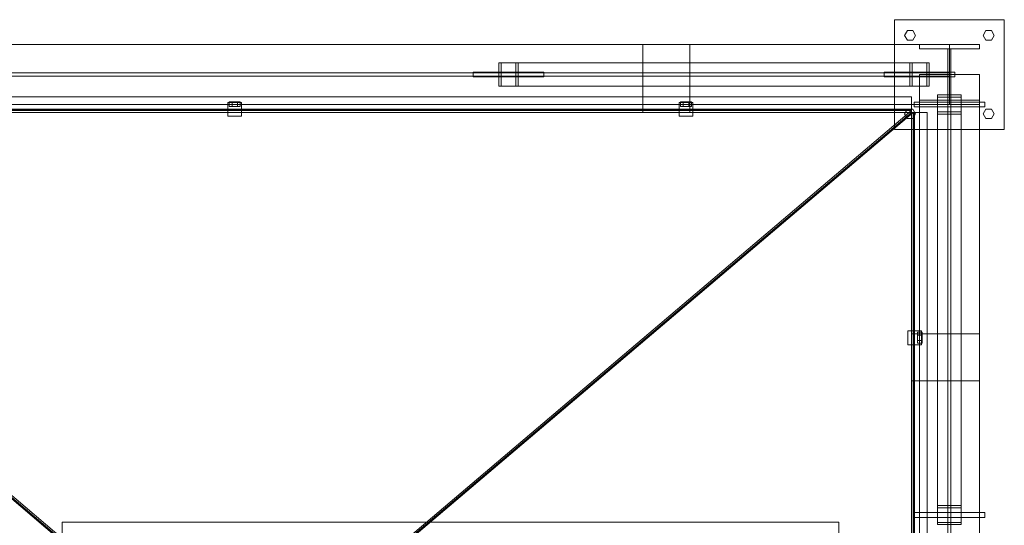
# Model space of a CAD drawing. Header units: millimetres. Extents: x -1970 to 61924, y -58230 to 6847.
# Tile 377 of 656: x 2526 to 5036, y -17328 to -16038. Entities that reach past the tile are written whole.
import ezdxf

# ---------------------------------------------------------------- set-up
doc = ezdxf.new("R2010")
doc.units = ezdxf.units.MM
doc.layers.add('superior_tolva', color=7, linetype='Continuous', lineweight=0)

msp = doc.modelspace()

# ---------------------------------------------------------------- linework, layer by layer
at = {"layer": 'superior_tolva'}
for p, q in [((4755.7, -16318.5), (4755.7, -16038.5)), ((4755.7, -16038.5), (5035.7, -16038.5)), ((5035.7, -16038.5), (5035.7, -16318.5)), ((4781.7, -16078.5), (4788.7, -16066.376)), ((4788.7, -16090.624), (4781.7, -16078.5)), ((4788.7, -16066.376), (4802.7, -16066.376)), ((4802.7, -16066.376), (4809.7, -16078.5)), ((4809.7, -16078.5), (4802.7, -16090.624)), ((4981.7, -16078.5), (4988.7, -16066.376)), ((4988.7, -16090.624), (4981.7, -16078.5)), ((4988.7, -16066.376), (5002.7, -16066.376)), ((5002.7, -16066.376), (5009.7, -16078.5)), ((5009.7, -16078.5), (5002.7, -16090.624)), ((1252.7, -16102), (4895.7, -16102)), ((4114.2, -16275), (4114.2, -16102)), ((4114.2, -16102), (4234.2, -16102)), ((4234.2, -16102), (4234.2, -16275)), ((4802.7, -16090.624), (4788.7, -16090.624)), ((4819.2, -16102), (4972.2, -16102)), ((4819.2, -16113), (4819.2, -16102)), ((4895.7, -16102), (4895.7, -16255)), ((4972.2, -16113), (4972.2, -16102)), ((5002.7, -16090.624), (4988.7, -16090.624)), ((4819.2, -16113), (4972.2, -16113)), ((4891.7, -16113), (4899.7, -16113)), ((4891.7, -16244), (4891.7, -16113)), ((4899.7, -16244), (4899.7, -16113)), ((3747.616, -16208.5), (3747.616, -16148.5)), ((3747.616, -16148.5), (4794.616, -16148.5)), ((3747.616, -16148.5), (3796.784, -16148.5)), ((3753.467, -16208.5), (3753.467, -16148.5)), ((3753.467, -16148.5), (4800.467, -16148.5)), ((3753.467, -16148.5), (3790.933, -16148.5)), ((4837.933, -16148.5), (3790.933, -16148.5)), ((3790.933, -16148.5), (3790.933, -16208.5)), ((4843.784, -16148.5), (3796.784, -16148.5)), ((3796.784, -16148.5), (3796.784, -16208.5)), ((4794.616, -16148.5), (4794.616, -16208.5)), ((4843.784, -16148.5), (4794.616, -16148.5)), ((4800.467, -16148.5), (4800.467, -16208.5)), ((4837.933, -16148.5), (4800.467, -16148.5)), ((4837.933, -16208.5), (4837.933, -16148.5)), ((4843.784, -16208.5), (4843.784, -16148.5)), ((1252.7, -16174.5), (4895.7, -16174.5)), ((4895.7, -16182.5), (1252.7, -16182.5)), ((3682.2, -16184.5), (3682.2, -16172.5)), ((3682.2, -16172.5), (3862.2, -16172.5)), ((3862.2, -16184.5), (3682.2, -16184.5)), ((3862.2, -16172.5), (3862.2, -16184.5)), ((4729.2, -16184.5), (4729.2, -16172.5)), ((4729.2, -16172.5), (4909.2, -16172.5)), ((4909.2, -16184.5), (4729.2, -16184.5)), ((4819.2, -19821.5), (4819.2, -16178.5)), ((4819.2, -16178.5), (4972.2, -16178.5)), ((4891.7, -19821.5), (4891.7, -16178.5)), ((4891.7, -16178.5), (4899.7, -16178.5)), ((4895.7, -16174.5), (4895.7, -16182.5)), ((4899.7, -16178.5), (4899.7, -19821.5)), ((4909.2, -16172.5), (4909.2, -16184.5)), ((4972.2, -16178.5), (4972.2, -19821.5)), ((4794.616, -16208.5), (3747.616, -16208.5)), ((3796.784, -16208.5), (3747.616, -16208.5)), ((4800.467, -16208.5), (3753.467, -16208.5)), ((3790.933, -16208.5), (3753.467, -16208.5)), ((3790.933, -16208.5), (4837.933, -16208.5)), ((3796.784, -16208.5), (4843.784, -16208.5)), ((4794.616, -16208.5), (4843.784, -16208.5)), ((4800.467, -16208.5), (4837.933, -16208.5)), ((1349.2, -16235), (4799.2, -16235)), ((4799.2, -16235), (4799.2, -16275)), ((4865.7, -16230.416), (4865.7, -17277.416)), ((4925.7, -16230.416), (4865.7, -16230.416)), ((4865.7, -16230.416), (4865.7, -16279.584)), ((4865.7, -16236.267), (4865.7, -17283.267)), ((4925.7, -16236.267), (4865.7, -16236.267)), ((4865.7, -16236.267), (4865.7, -16273.733)), ((4925.7, -17277.416), (4925.7, -16230.416)), ((4925.7, -16279.584), (4925.7, -16230.416)), ((4925.7, -17283.267), (4925.7, -16236.267)), ((4925.7, -16273.733), (4925.7, -16236.267)), ((4895.7, -16255), (1252.7, -16255)), ((3056.7, -16249.5), (3091.7, -16249.5)), ((3056.7, -16284.5), (3056.7, -16249.5)), ((3067.2, -16248), (3060.2, -16248)), ((3060.2, -16248), (3060.2, -16260)), ((3067.2, -16260), (3060.2, -16260)), ((3081.2, -16248), (3067.2, -16248)), ((3067.2, -16248), (3067.2, -16260)), ((3081.2, -16260), (3067.2, -16260)), ((3081.2, -16248), (3088.2, -16248)), ((3081.2, -16248), (3081.2, -16260)), ((3088.2, -16260), (3081.2, -16260)), ((3088.2, -16260), (3088.2, -16248)), ((3091.7, -16284.5), (3091.7, -16249.5)), ((4206.7, -16249.5), (4241.7, -16249.5)), ((4206.7, -16284.5), (4206.7, -16249.5)), ((4217.2, -16248), (4210.2, -16248)), ((4210.2, -16248), (4210.2, -16260)), ((4217.2, -16260), (4210.2, -16260)), ((4231.2, -16248), (4217.2, -16248)), ((4217.2, -16248), (4217.2, -16260)), ((4231.2, -16260), (4217.2, -16260)), ((4231.2, -16248), (4238.2, -16248)), ((4231.2, -16248), (4231.2, -16260)), ((4238.2, -16260), (4231.2, -16260)), ((4238.2, -16260), (4238.2, -16248)), ((4241.7, -16284.5), (4241.7, -16249.5)), ((4805.7, -16261), (4805.7, -16249)), ((4805.7, -16249), (4985.7, -16249)), ((4985.7, -16261), (4805.7, -16261)), ((4819.2, -16244), (4972.2, -16244)), ((4819.2, -16255), (4819.2, -16244)), ((4819.2, -16255), (4972.2, -16255)), ((4891.7, -16244), (4899.7, -16244)), ((4972.2, -16255), (4972.2, -16244)), ((4985.7, -16249), (4985.7, -16261)), ((2670.065, -17400), (1345.065, -16275)), ((1349.2, -16267), (4799.2, -16267)), ((1349.2, -16269), (4799.2, -16269)), ((4799.2, -16270.364), (1349.2, -16270.364)), ((1349.2, -16270.364), (2674.2, -17395.364)), ((1349.2, -16275), (2674.2, -17400)), ((1349.2, -16275), (4799.2, -16275)), ((3056.7, -16284.5), (3091.7, -16284.5)), ((3474.2, -17395.364), (4799.2, -16270.364)), ((4799.2, -16275), (3474.2, -17400)), ((3478.335, -17400), (4803.335, -16275)), ((4234.2, -16275), (4114.2, -16275)), ((4206.7, -16284.5), (4241.7, -16284.5)), ((4781.7, -16278.5), (4788.7, -16266.376)), ((4788.7, -16290.624), (4781.7, -16278.5)), ((4788.7, -16266.376), (4802.7, -16266.376)), ((4799.2, -16275), (4799.2, -16267)), ((4799.2, -16275), (4799.2, -16269)), ((4799.2, -16275), (4799.2, -16270.364)), ((4799.2, -19725), (4799.2, -16275)), ((4799.2, -16275), (4807.2, -16275)), ((4799.2, -16275), (4805.2, -16275)), ((4799.2, -16275), (4803.335, -16275)), ((4799.2, -16275), (4839.2, -16275)), ((4802.7, -16266.376), (4809.7, -16278.5)), ((4809.7, -16278.5), (4802.7, -16290.624)), ((4803.335, -16275), (4803.335, -19725)), ((4805.2, -19725), (4805.2, -16275)), ((4807.2, -19725), (4807.2, -16275)), ((4839.2, -16275), (4839.2, -19725)), ((4865.7, -16273.733), (4925.7, -16273.733)), ((4865.7, -17320.733), (4865.7, -16273.733)), ((4865.7, -16279.584), (4925.7, -16279.584)), ((4865.7, -17326.584), (4865.7, -16279.584)), ((4925.7, -16273.733), (4925.7, -17320.733)), ((4925.7, -16279.584), (4925.7, -17326.584)), ((4981.7, -16278.5), (4988.7, -16266.376)), ((4988.7, -16290.624), (4981.7, -16278.5)), ((4988.7, -16266.376), (5002.7, -16266.376)), ((5002.7, -16266.376), (5009.7, -16278.5)), ((5009.7, -16278.5), (5002.7, -16290.624)), ((4802.7, -16290.624), (4788.7, -16290.624)), ((5002.7, -16290.624), (4988.7, -16290.624)), ((5035.7, -16318.5), (4755.7, -16318.5)), ((4789.7, -16832.5), (4824.7, -16832.5)), ((4789.7, -16867.5), (4789.7, -16832.5)), ((4799.2, -16960), (4799.2, -16840)), ((4799.2, -16840), (4972.2, -16840)), ((4814.2, -16843), (4814.2, -16836)), ((4826.2, -16836), (4814.2, -16836)), ((4824.7, -16867.5), (4824.7, -16832.5)), ((4826.2, -16836), (4826.2, -16843)), ((4972.2, -16840), (4972.2, -16960)), ((4814.2, -16843), (4814.2, -16857)), ((4814.2, -16843), (4826.2, -16843)), ((4814.2, -16857), (4814.2, -16864)), ((4814.2, -16857), (4826.2, -16857)), ((4814.2, -16864), (4826.2, -16864)), ((4826.2, -16843), (4826.2, -16857)), ((4826.2, -16857), (4826.2, -16864)), ((4789.7, -16867.5), (4824.7, -16867.5)), ((4972.2, -16960), (4799.2, -16960)), ((4865.7, -17277.416), (4925.7, -17277.416)), ((4865.7, -17326.584), (4865.7, -17277.416)), ((4865.7, -17283.267), (4925.7, -17283.267)), ((4865.7, -17320.733), (4865.7, -17283.267)), ((4925.7, -17277.416), (4925.7, -17326.584)), ((4925.7, -17283.267), (4925.7, -17320.733)), ((4805.7, -17308), (4805.7, -17296)), ((4805.7, -17296), (4985.7, -17296)), ((4985.7, -17308), (4805.7, -17308)), ((4985.7, -17296), (4985.7, -17308)), ((2634.2, -17390), (2634.2, -17320)), ((2634.2, -17320), (4614.2, -17320)), ((2634.2, -17330), (2634.2, -17320)), ((4614.2, -17320), (4614.2, -17390)), ((4614.2, -17320), (4614.2, -17330)), ((4925.7, -17320.733), (4865.7, -17320.733)), ((4925.7, -17326.584), (4865.7, -17326.584))]:
    msp.add_line(p, q, dxfattribs=at)

doc.saveas('drawing.dxf')
